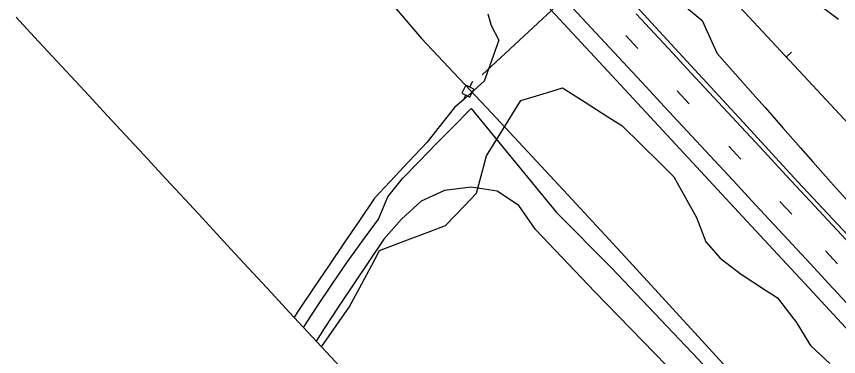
# Model space of a CAD drawing. Extents: x 2132221 to 2141942, y 535736 to 547298.
# Drawn here: x 2133362.3 to 2133821.8, y 545371.4 to 545561.4 of the extents above; entities that cross this region are included whole.
import ezdxf

# ---------------------------------------------------------------- set-up
doc = ezdxf.new("R2010")
doc.units = 0
for name, color, linetype in [('RD_EX_Driveway', 7, 'Continuous'), ('RD_EX_Fence_Other', 7, 'Continuous'), ('RD_EX_Misc', 7, 'Continuous'), ('RD_EX_Road', 7, 'Continuous'), ('RD_EX_UT', 7, 'Continuous'), ('RD_EX_VEG', 7, 'Continuous'), ('RD_HC_Cl', 7, 'Continuous'), ('RD_HC_Data_Tic', 7, 'Continuous'), ('TOPO_E_TLIML-Line', 7, 'Continuous')]:
    doc.layers.add(name, color=color, linetype=linetype)

msp = doc.modelspace()

# ---------------------------------------------------------------- linework, layer by layer
at = {"layer": 'RD_EX_Driveway'}
for points in [[(2133522.67, 545387.69), (2133530.37, 545399.25), (2133538.69, 545411.73), (2133547.08, 545424.15), (2133555.88, 545436.19), (2133564.67, 545448.23), (2133569.76, 545460.56), (2133578.01, 545470.9), (2133587.47, 545480.53), (2133596.93, 545490.16), (2133606.4, 545499.79), (2133615.86, 545509.42), (2133616.4, 545509.97)], [(2133616.4, 545509.97), (2133664.12, 545451.9)], [(2133652.47, 545442.33), (2133643.02, 545455.77), (2133631.02, 545463.79), (2133616.37, 545466.09), (2133601.49, 545464.18), (2133588.51, 545458.17), (2133577.43, 545448.06), (2133567.57, 545436.89), (2133559.21, 545424.44), (2133550.84, 545411.99), (2133542.48, 545399.54), (2133534.26, 545386.99), (2133529.85, 545379.94)], [(2133992.81, 545101.1), (2133968.12, 545126.89), (2133946, 545151.85), (2133915.32, 545185.39), (2133881.63, 545221.64), (2133849.64, 545254.43), (2133811.67, 545294.56), (2133780.25, 545329.56), (2133743.31, 545369.99), (2133694.69, 545421.05), (2133664.12, 545451.9)], [(2133981.47, 545089.6), (2133957.61, 545115.9), (2133937.89, 545136.55), (2133904.48, 545173.58), (2133869.77, 545210.05), (2133839.22, 545242.69), (2133801.36, 545284.61), (2133768.47, 545319.09), (2133732.32, 545359.4), (2133685.59, 545407.5), (2133652.47, 545442.33)]]:
    msp.add_lwpolyline(points, dxfattribs=at)
at = {"layer": 'RD_EX_Fence_Other'}
for p, q in [((2133561.19, 545581.42), (2133588.65, 545549.14)), ((2133627.92, 545507.42), (2133672.85, 545459.12))]:
    msp.add_line(p, q, dxfattribs=at)
for points in [[(2133588.65, 545549.14), (2133627.92, 545507.42)], [(2133998.17, 545107.74), (2133951.14, 545158.44), (2133922.05, 545188.64), (2133887.55, 545227.64), (2133855.58, 545261.33), (2133819.46, 545301.21), (2133783.02, 545339.22), (2133749.54, 545375.89), (2133704.68, 545424.62), (2133672.87, 545459.11)]]:
    msp.add_lwpolyline(points, dxfattribs=at)
at = {"layer": 'RD_EX_Misc'}
for p, q in [((2133702.93, 545550.69), (2133709.64, 545543.45)), ((2133731.61, 545519.79), (2133738.32, 545512.54)), ((2133760.47, 545488.88), (2133767.17, 545481.63)), ((2133789.03, 545458.09), (2133795.73, 545450.84)), ((2133814.48, 545430.39), (2133821.19, 545423.14))]:
    msp.add_line(p, q, dxfattribs=at)
for points in [[(2133673.34, 545566.09), (2133683.55, 545555.1), (2133693.76, 545544.11), (2133703.97, 545533.12), (2133714.17, 545522.13), (2133724.38, 545511.14), (2133734.59, 545500.15), (2133744.8, 545489.16), (2133755.01, 545478.17), (2133765.22, 545467.18), (2133775.43, 545456.19), (2133785.64, 545445.2), (2133795.85, 545434.21), (2133806.06, 545423.22), (2133816.26, 545412.23), (2133826.47, 545401.24)], [(2133708.65, 545562.79), (2133718.86, 545551.8), (2133729.07, 545540.81), (2133739.28, 545529.82), (2133749.49, 545518.84), (2133759.7, 545507.85), (2133769.92, 545496.86), (2133780.13, 545485.87), (2133790.34, 545474.88), (2133800.55, 545463.9), (2133810.76, 545452.91), (2133820.97, 545441.92), (2133831.18, 545430.93)]]:
    msp.add_lwpolyline(points, dxfattribs=at)
at = {"layer": 'RD_EX_Road'}
for points in [[(2133589.18, 545696), (2133624.55, 545657.74), (2133668.2, 545610.62), (2133708.67, 545567.23), (2133738.97, 545534.16), (2133768.47, 545502.3), (2133798.89, 545469.2), (2133832.55, 545433.22), (2133868.94, 545394.4), (2133900.1, 545360.82), (2133928.03, 545330.96), (2133959.9, 545296.83), (2134000.82, 545253.01), (2134035.93, 545214.54), (2134073.12, 545174.88), (2134108.61, 545136.11)], [(2133562.66, 545671.2), (2133592.06, 545639.29), (2133622.5, 545606.63), (2133663.2, 545562.69), (2133692.78, 545530.78), (2133730.64, 545490), (2133770.54, 545447.06), (2133807.6, 545407.13), (2133834.86, 545377.78), (2133871.74, 545338.3), (2133904.78, 545302.82), (2133936.07, 545269.4), (2133971.38, 545231.17), (2134003.56, 545196.62), (2134037.56, 545159.78), (2134071.91, 545122.77)]]:
    msp.add_lwpolyline(points, dxfattribs=at)
at = {"layer": 'RD_EX_UT'}
for p, q in [((2133622.66, 545528.75), (2133851.17, 545742.16)), ((2133617.13, 545525), (2133615.58, 545521.89)), ((2133613.41, 545523.01), (2133611.19, 545518.54)), ((2133617.89, 545520.79), (2133613.41, 545523.01)), ((2133615.67, 545516.31), (2133617.89, 545520.79)), ((2133611.19, 545518.54), (2133615.67, 545516.31)), ((2133613.4, 545517.52), (2133611.78, 545514.26))]:
    msp.add_line(p, q, dxfattribs=at)
at = {"layer": 'RD_EX_VEG'}
for points in [[(2133735.68, 545567.43), (2133745.53, 545559.24), (2133751.74, 545545.59), (2133753.99, 545540.65), (2133763.92, 545529.41), (2133773.86, 545518.17), (2133780.69, 545510.45), (2133790.63, 545499.21), (2133800.57, 545487.98), (2133807.4, 545480.25), (2133817.34, 545469.02), (2133827.28, 545457.78)], [(2133821.83, 545559.62), (2133809.78, 545568.56)], [(2133625.79, 545562.79), (2133627.7, 545556.36), (2133631.82, 545548.11), (2133626.78, 545533.98), (2133623.7, 545525.31), (2133612.53, 545515.28), (2133607.19, 545510.49), (2133597.85, 545498.75), (2133591.76, 545491.12), (2133581.49, 545480.19), (2133571.21, 545469.26), (2133562.31, 545459.81), (2133553.92, 545447.37), (2133545.53, 545434.94), (2133537.13, 545422.51), (2133528.74, 545410.08), (2133520.35, 545397.65), (2133517.44, 545393.33)], [(2133532.73, 545376.83), (2133541.33, 545389.12), (2133548.16, 545398.88), (2133555.26, 545412.09), (2133562.36, 545425.3), (2133565.25, 545430.68), (2133579.29, 545435.97), (2133593.32, 545441.26), (2133602.11, 545444.57), (2133612.47, 545455.42), (2133619.47, 545462.75), (2133623.37, 545477.23), (2133625.08, 545483.59), (2133632.99, 545496.33), (2133640.91, 545509.08), (2133644.25, 545514.46), (2133658.6, 545518.82), (2133667.55, 545521.53), (2133680.2, 545513.47), (2133692.85, 545505.41), (2133700.67, 545500.42), (2133711.37, 545489.91), (2133722.07, 545479.4), (2133729.78, 545471.83), (2133737.05, 545458.71), (2133742.41, 545449.05), (2133747.6, 545435.46), (2133755.69, 545426.3), (2133767.61, 545417.2), (2133767.9, 545416.98), (2133780.47, 545408.8), (2133787.59, 545404.16), (2133796.82, 545392.34), (2133797.97, 545390.87), (2133805.74, 545378.05), (2133806.21, 545377.28), (2133816.89, 545367.51)]]:
    msp.add_lwpolyline(points, dxfattribs=at)
at = {"layer": 'RD_HC_Cl'}
msp.add_line((2132442.23, 546992.78), (2135969.5, 543194.56), dxfattribs=at)
at = {"layer": 'RD_HC_Data_Tic'}
msp.add_line((2133792.53, 545538.75), (2133795.46, 545541.47), dxfattribs=at)
at = {"layer": 'TOPO_E_TLIML-Line'}
msp.add_lwpolyline([(2133362.04, 545561.07), (2133372.24, 545550.06), (2133382.43, 545539.06), (2133392.62, 545528.06), (2133402.82, 545517.05), (2133413.01, 545506.05), (2133423.21, 545495.04), (2133433.4, 545484.04), (2133443.6, 545473.04), (2133453.79, 545462.03), (2133463.98, 545451.03), (2133474.18, 545440.03), (2133484.37, 545429.02), (2133494.57, 545418.02), (2133504.76, 545407.02), (2133514.96, 545396.01), (2133525.15, 545385.01), (2133535.34, 545374.01), (2133545.54, 545363)], dxfattribs=at)

doc.saveas('drawing.dxf')
